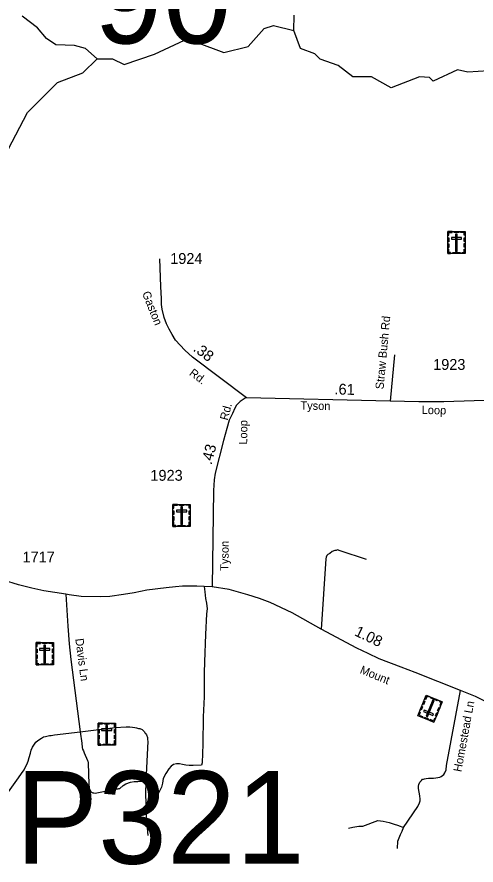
# Model space of a CAD drawing. Extents: x 2220236 to 2384410, y 720751 to 894131.
# Drawn here: x 2285379 to 2290663, y 778120 to 787885 of the extents above; entities that cross this region are included whole.
import ezdxf

# ---------------------------------------------------------------- set-up
doc = ezdxf.new("R2010")
doc.units = 0
for name, color, linetype in [('Exist Cultural Cemetery CELL', 7, 'Continuous'), ('Exist Hydrographic Creek Single Shore', 7, 'Continuous'), ('Exist Road Non-System Type 51', 7, 'Continuous'), ('Exist Road Non-System Type 51 Label', 7, 'Continuous'), ('Exist Road Secondary Mileage Hundredths English Label', 7, 'Continuous'), ('Exist Road Secondary Structure Pipe Number Label', 7, 'Continuous'), ('Exist Road Secondary Structure Standard Bridge Number Label', 7, 'Continuous'), ('Exist Road Secondary Type 41 Attributed', 7, 'Continuous'), ('Exist Road Secondary Type 51 Attributed', 7, 'Continuous'), ('Exist Road Secondary Type 51 Label', 7, 'Continuous'), ('Exist Road Secondary Type 51 Number Label', 7, 'Continuous')]:
    doc.layers.add(name, color=color, linetype=linetype)

msp = doc.modelspace()

# ---------------------------------------------------------------- linework, layer by layer
at = {"layer": 'Exist Cultural Cemetery CELL'}
for points in [[(2290338.3, 785414.9), (2290537.3, 785414.9), (2290537.3, 785160.3), (2290338.3, 785160.3)], [(2290338.3, 785371.6), (2290349.6, 785371.6), (2290349.6, 785403.8), (2290390.2, 785403.8), (2290390.2, 785414.9), (2290338.3, 785414.9)], [(2290412.3, 785414.9), (2290464.2, 785414.9), (2290464.2, 785403.5), (2290412.3, 785403.5)], [(2290447.3, 785385.6), (2290428.6, 785385.6), (2290428.6, 785182.8), (2290447.3, 785182.8)], [(2290537.4, 785371.6), (2290526.1, 785371.6), (2290526.1, 785403.8), (2290485.5, 785403.7), (2290485.5, 785414.9), (2290537.4, 785414.9)], [(2290338.2, 785297.5), (2290338.2, 785340.8), (2290349.6, 785340.8), (2290349.6, 785297.5)], [(2290338.2, 785230.2), (2290338.2, 785273.5), (2290349.6, 785273.5), (2290349.6, 785230.2)], [(2290379.1, 785346.9), (2290379.1, 785328.2), (2290496.8, 785328.2), (2290496.8, 785346.9)], [(2290526, 785298.5), (2290526, 785341.8), (2290537.4, 785341.8), (2290537.4, 785298.5)], [(2290526, 785232.6), (2290526, 785275.9), (2290537.4, 785275.9), (2290537.4, 785232.6)], [(2290371.3, 785160.3), (2290371.3, 785171.8), (2290349.3, 785171.8), (2290349.3, 785212.2), (2290338.2, 785212.2), (2290338.2, 785160.3)], [(2290395.7, 785171.8), (2290480.6, 785171.8), (2290480.6, 785160.4), (2290395.7, 785160.4)], [(2290504.2, 785160.3), (2290504.2, 785171.8), (2290526.2, 785171.8), (2290526.2, 785212.2), (2290537.3, 785212.2), (2290537.3, 785160.3)], [(2287174.7, 782273.4), (2287373.8, 782273.4), (2287373.8, 782018.7), (2287174.7, 782018.7)], [(2287174.7, 782230.1), (2287186, 782230.1), (2287186, 782262.2), (2287226.6, 782262.2), (2287226.6, 782273.4), (2287174.7, 782273.4)], [(2287248.7, 782273.3), (2287300.6, 782273.3), (2287300.6, 782261.9), (2287248.7, 782261.9)], [(2287283.7, 782244.1), (2287265, 782244.1), (2287265, 782041.3), (2287283.7, 782041.3)], [(2287373.8, 782230), (2287362.5, 782230), (2287362.5, 782262.2), (2287321.9, 782262.2), (2287321.9, 782273.3), (2287373.8, 782273.3)], [(2287174.6, 782088.7), (2287174.6, 782132), (2287186, 782132), (2287186, 782088.7)], [(2287174.7, 782155.9), (2287174.7, 782199.2), (2287186, 782199.2), (2287186, 782155.9)], [(2287215.5, 782205.3), (2287215.5, 782186.6), (2287333.2, 782186.6), (2287333.2, 782205.3)], [(2287362.4, 782156.9), (2287362.4, 782200.2), (2287373.8, 782200.2), (2287373.8, 782156.9)], [(2287362.4, 782091), (2287362.4, 782134.3), (2287373.8, 782134.3), (2287373.8, 782091)], [(2287207.8, 782018.8), (2287207.8, 782030.3), (2287185.8, 782030.3), (2287185.8, 782070.7), (2287174.6, 782070.7), (2287174.6, 782018.8)], [(2287340.6, 782018.7), (2287340.6, 782030.2), (2287362.6, 782030.2), (2287362.6, 782070.6), (2287373.8, 782070.6), (2287373.8, 782018.7)], [(2287232.1, 782030.2), (2287317, 782030.2), (2287317, 782018.8), (2287232.1, 782018.8)], [(2285599.3, 780681.5), (2285798.4, 780681.5), (2285798.4, 780426.9), (2285599.3, 780426.9)], [(2285599.3, 780638.2), (2285610.6, 780638.2), (2285610.6, 780670.4), (2285651.2, 780670.4), (2285651.2, 780681.5), (2285599.3, 780681.5)], [(2285673.4, 780681.5), (2285725.2, 780681.5), (2285725.2, 780670.1), (2285673.4, 780670.1)], [(2285798.5, 780638.2), (2285787.1, 780638.2), (2285787.1, 780670.4), (2285746.5, 780670.3), (2285746.5, 780681.5), (2285798.4, 780681.5)], [(2285599.3, 780564.1), (2285599.3, 780607.4), (2285610.7, 780607.4), (2285610.7, 780564.1)], [(2285640.1, 780613.5), (2285640.1, 780594.8), (2285757.8, 780594.8), (2285757.8, 780613.5)], [(2285708.3, 780652.2), (2285689.6, 780652.2), (2285689.6, 780449.4), (2285708.3, 780449.4)], [(2285787, 780565.1), (2285787, 780608.4), (2285798.4, 780608.4), (2285798.4, 780565.1)], [(2285632.4, 780427), (2285632.4, 780438.4), (2285610.4, 780438.4), (2285610.4, 780478.8), (2285599.2, 780478.8), (2285599.2, 780427)], [(2285599.3, 780496.8), (2285599.3, 780540.2), (2285610.6, 780540.2), (2285610.6, 780496.8)], [(2285765.2, 780426.9), (2285765.2, 780438.4), (2285787.2, 780438.4), (2285787.2, 780478.8), (2285798.4, 780478.8), (2285798.4, 780426.9)], [(2285787, 780499.2), (2285787, 780542.5), (2285798.4, 780542.5), (2285798.4, 780499.2)], [(2285656.7, 780438.4), (2285741.6, 780438.4), (2285741.6, 780427), (2285656.7, 780427)], [(2290178.5, 779764.7), (2289994.3, 779840.2), (2290090.9, 780075.8), (2290275.1, 780000.3)], [(2290074, 780004.7), (2290057.6, 779964.6), (2290047, 779968.9), (2290063.5, 780009)], [(2290121.6, 780063.3), (2290117.2, 780052.6), (2290096.8, 780061), (2290081.5, 780023.6), (2290071.2, 780027.8), (2290090.9, 780075.8)], [(2290088.8, 779833.2), (2290106.1, 779826.1), (2290183, 780013.7), (2290165.7, 780020.8)], [(2290217.6, 780011.5), (2290139.1, 780043.7), (2290143.4, 780054.2), (2290221.9, 780022)], [(2290244.5, 780012.8), (2290240.1, 780002.2), (2290260.5, 779993.9), (2290245.2, 779956.5), (2290255.5, 779952.2), (2290275.1, 780000.3)], [(2290049, 779943.7), (2290032.6, 779903.6), (2290022, 779907.9), (2290038.4, 779948)], [(2290166.6, 779843.2), (2290173.7, 779860.5), (2290064.7, 779905.1), (2290057.6, 779887.8)], [(2290248.6, 779935.6), (2290232.2, 779895.5), (2290221.7, 779899.8), (2290238.1, 779939.9)], [(2290010.7, 779880.4), (2290021.2, 779876.1), (2290009, 779846.3), (2290046.5, 779830.9), (2290042.3, 779820.6), (2289994.3, 779840.3)], [(2290110, 779792.8), (2290062.1, 779812.5), (2290066.4, 779823), (2290114.3, 779803.4)], [(2290195, 779804.8), (2290184.5, 779809.1), (2290172.3, 779779.3), (2290134.7, 779794.7), (2290130.5, 779784.4), (2290178.5, 779764.7)], [(2290223.1, 779873.4), (2290206.7, 779833.3), (2290196.1, 779837.7), (2290212.6, 779877.7)], [(2286312.5, 779755.5), (2286511.5, 779755.5), (2286511.5, 779500.8), (2286312.5, 779500.8)], [(2286312.5, 779712.2), (2286323.8, 779712.2), (2286323.8, 779744.3), (2286364.4, 779744.3), (2286364.4, 779755.5), (2286312.5, 779755.5)], [(2286386.5, 779755.4), (2286438.4, 779755.4), (2286438.4, 779744.1), (2286386.5, 779744.1)], [(2286421.5, 779726.2), (2286402.8, 779726.2), (2286402.8, 779523.4), (2286421.5, 779523.4)], [(2286511.6, 779712.1), (2286500.3, 779712.1), (2286500.3, 779744.3), (2286459.7, 779744.3), (2286459.7, 779755.4), (2286511.6, 779755.4)], [(2286312.4, 779638), (2286312.4, 779681.3), (2286323.8, 779681.3), (2286323.8, 779638)], [(2286312.4, 779570.8), (2286312.4, 779614.1), (2286323.8, 779614.1), (2286323.8, 779570.8)], [(2286353.3, 779687.4), (2286353.3, 779668.7), (2286471, 779668.7), (2286471, 779687.4)], [(2286500.2, 779639), (2286500.2, 779682.3), (2286511.6, 779682.3), (2286511.6, 779639)], [(2286500.2, 779573.1), (2286500.2, 779616.4), (2286511.6, 779616.4), (2286511.6, 779573.1)], [(2286345.5, 779500.9), (2286345.5, 779512.4), (2286323.5, 779512.4), (2286323.5, 779552.8), (2286312.4, 779552.8), (2286312.4, 779500.9)], [(2286369.9, 779512.3), (2286454.8, 779512.3), (2286454.8, 779500.9), (2286369.9, 779500.9)], [(2286478.4, 779500.8), (2286478.4, 779512.3), (2286500.4, 779512.3), (2286500.4, 779552.7), (2286511.5, 779552.7), (2286511.5, 779500.8)]]:
    msp.add_lwpolyline(points, close=True, dxfattribs=at)
at = {"layer": 'Exist Hydrographic Creek Single Shore'}
for points in [[(2286302.1, 787402.8), (2286168.2, 787523.6), (2286042.1, 787555.8), (2285826.2, 787563.5), (2285717.1, 787637.9), (2285616.2, 787761.3), (2285440.1, 787892.9)], [(2288565.1, 787730), (2288571.3, 787907)], [(2286302.1, 787402.8), (2286477.1, 787402.4), (2286611.2, 787337.4), (2286960.2, 787458.1), (2287308.1, 787618.2), (2287441.2, 787595.8), (2287759.2, 787474.4), (2288042.2, 787544), (2288223.1, 787753.5), (2288331.1, 787787.3), (2288565.1, 787730)], [(2292214.2, 786733.1), (2291879.2, 786903.9), (2291670.2, 786960.8), (2291468.3, 787191.2), (2290926.3, 787271.3), (2290568.3, 787249.1), (2290451.2, 787274.5), (2290169.2, 787145.9), (2290127.2, 787186.1), (2290011.1, 787195), (2289687.2, 787067.3), (2289461.2, 787196.5), (2289244.2, 787194.5), (2289076.1, 787325.9), (2288868.2, 787399.1), (2288809.1, 787459.3), (2288642.2, 787521.8), (2288565.1, 787730)], [(2285279.1, 786358), (2285500.2, 786786.3), (2285847.1, 787130.1), (2286137.1, 787242.2), (2286302.1, 787402.8)]]:
    msp.add_lwpolyline(points, dxfattribs=at)
at = {"layer": 'Exist Road Non-System Type 51'}
msp.add_line((2289725.1, 783994.8), (2289674.3, 783460.6), dxfattribs=at)
for points in [[(2289401.4, 781636.8), (2289098.6, 781738), (2289068.5, 781749.6), (2289052.6, 781743.5), (2289038.7, 781741.4), (2289006.7, 781731.1), (2288979, 781706.9), (2288959, 781696.7), (2288947.2, 781684.5), (2288939.4, 781666.5), (2288935.5, 781644.4), (2288882.2, 780837)], [(2287535.5, 781328.5), (2287542.6, 781266.6), (2287549.8, 781190.6), (2287560.7, 781134.6), (2287569.7, 781071.3), (2287562.5, 781013.4), (2287549.8, 780774.6), (2287539, 780461.6), (2287533.5, 780333.2), (2287533.5, 780056.4), (2287522.7, 779828.4), (2287517.3, 779513.7), (2287511.8, 779296.6), (2287502.8, 779270), (2287408.8, 779264.6), (2287361.8, 779264.6), (2287322, 779270), (2287284, 779279), (2287249.7, 779286.3), (2287213.5, 779284.5), (2287179.2, 779277.2), (2287152.1, 779259.1), (2287126.8, 779228.4), (2287094.2, 779174.1), (2287063.5, 779116.2), (2287054.4, 779062), (2287041.8, 779016.7), (2287012.9, 778955.2), (2286987.6, 778908.2), (2286940.5, 778839.4), (2286897.2, 778787), (2286863.9, 778736.3)], [(2285940.9, 781238.4), (2285964.3, 780870.8), (2285980.1, 780669.2), (2285997.9, 780487.3), (2286107.6, 779652.8)], [(2289829.8, 778552.8), (2289994.3, 778795.3), (2290014.2, 778837.8), (2290019.6, 778859.5), (2290021.4, 778879.4), (2290016, 778917.4), (2290008.8, 778960.8), (2290001.5, 779002.4), (2290001.5, 779027.7), (2290003.3, 779047.6), (2290016, 779074.8), (2290035.9, 779094.7), (2290048.5, 779107.3), (2290059.4, 779110.9), (2290070.8, 779112.3), (2290090.7, 779116.4), (2290114.7, 779118.9), (2290138.7, 779121.2), (2290174.6, 779119.7), (2290202.5, 779124.2), (2290224.7, 779127.7), (2290246.6, 779133.8), (2290262.6, 779140.1), (2290278.4, 779150.2), (2290290.9, 779164.5), (2290305.2, 779181.5), (2290317.9, 779215.9), (2290325.1, 779264.7), (2290485.8, 780130.6)], [(2286107.6, 779652.8), (2286511, 779704.5), (2286634.9, 779711.7), (2286678.9, 779712), (2286707, 779706.4), (2286734.9, 779704.7), (2286754.8, 779700.8), (2286779.1, 779692.9), (2286793, 779691.3), (2286819.2, 779679.5), (2286833.1, 779667.6), (2286845.2, 779653.8), (2286851.4, 779643.7), (2286859.5, 779635.9), (2286871.7, 779617.8), (2286881.9, 779588), (2286882.2, 779564), (2286884.4, 779544), (2286862.7, 779084.2)], [(2285150.3, 778788.1), (2285397, 779126.3), (2285432.5, 779172.5), (2285460.2, 779215), (2285477.8, 779253), (2285493.5, 779279.2), (2285509.1, 779317.3), (2285518.8, 779359.3), (2285534.4, 779407.6), (2285543.9, 779443.6), (2285557.6, 779477.7), (2285596.9, 779534), (2285618.8, 779556.2), (2285660.5, 779582.5), (2285684.4, 779594.8), (2285708.5, 779599.1), (2285752.1, 779613.4), (2285774.3, 779611.5), (2285812.2, 779618), (2286107.6, 779652.8)], [(2286107.6, 779652.8), (2286125, 779522.9), (2286129.3, 779473), (2286133.5, 779453.2), (2286143.7, 779435.2), (2286151.9, 779413.2), (2286192.7, 779325.8), (2286194.8, 779315.7), (2286196.9, 779297.7), (2286205.3, 779048), (2286209.7, 779017.9), (2286209.6, 779005.9), (2286219.9, 778982.1), (2286225.9, 778972.2), (2286236.1, 778960.2), (2286250.3, 778950.5), (2286264.3, 778950.6), (2286278.2, 778948.7), (2286298.3, 778950.9), (2286527.6, 778996.9), (2286543.6, 778997.2), (2286551.6, 779001.2), (2286563.5, 779003.4), (2286601.3, 779035.6), (2286631.1, 779054), (2286686.7, 779076.4), (2286726.7, 779082.8), (2286770.7, 779083.3), (2286812.7, 779087.6), (2286862.7, 779084.2)], [(2286862.7, 779084.2), (2286860, 778936.1), (2286863, 778832.3), (2286863.9, 778736.3)], [(2286863.9, 778736.3), (2286864.4, 778686.3), (2286886.6, 778460.7)], [(2289195.2, 778543.8), (2289245.8, 778558.3), (2289312.7, 778569.1), (2289359.7, 778567.3), (2289533.3, 778634.3), (2289594.7, 778627), (2289663.4, 778608.9), (2289719.5, 778592.6), (2289759.3, 778580), (2289791.8, 778567.3), (2289829.8, 778552.8)], [(2289760.6, 778309.7), (2289764.7, 778393.6), (2289795.4, 778473.2), (2289811.7, 778511.2), (2289829.8, 778552.8)]]:
    msp.add_lwpolyline(points, dxfattribs=at)
at = {"layer": 'Exist Road Secondary Type 41 Attributed'}
msp.add_lwpolyline([(2288022.6, 783500.9), (2287398.5, 783968.9), (2287309.7, 784048.1), (2287204.8, 784165), (2287164.2, 784230.6), (2287129.6, 784290.1), (2287101.1, 784351.9), (2287072.4, 784423.7), (2287051.4, 784521.3), (2287042.9, 784575.3), (2287042.3, 784641.2), (2287035, 784783.2), (2287024, 785100.9)], dxfattribs=at)
at = {"layer": 'Exist Road Secondary Type 51 Attributed'}
for points in [[(2288022.6, 783500.9), (2288006.7, 783494.8), (2287970.9, 783474.6), (2287949.1, 783456.2), (2287907.5, 783415.9), (2287887.7, 783379.7), (2287858.3, 783319.6), (2287823.1, 783243.3), (2287794.1, 783144.9), (2287757.3, 783008.7), (2287659, 782633.9), (2287647.6, 782555.9), (2287640.8, 782431.9), (2287625.3, 781324.2)], [(2291248.7, 783556), (2291185.5, 783528.8), (2291122.2, 783505.3), (2290992, 783476.4), (2290293.9, 783452.4), (2290004, 783453.6), (2289674.3, 783460.6), (2288022.6, 783500.9)], [(2287625.3, 781324.2), (2287535.5, 781328.5), (2287449.2, 781332.6), (2287338.3, 781332.7), (2287284, 781330.8), (2287204.5, 781325.4), (2287096, 781312.8), (2286872, 781285.2), (2286726.4, 781253.8), (2286604.6, 781234.7), (2286448.8, 781213.3), (2286335, 781210.1), (2286117.1, 781212.2), (2285978.9, 781230.8), (2285940.9, 781238.4), (2285814.7, 781259.2), (2285686.6, 781278.1), (2285548.4, 781308.7), (2285396.1, 781345.3), (2285223.6, 781399.6)], [(2290766, 780007.5), (2290655.8, 780061.8), (2290541.9, 780108.8), (2290485.8, 780130.6), (2289961.5, 780337.7), (2289800.6, 780397.4), (2289549.3, 780493.3), (2289422.8, 780554.8), (2289290.8, 780618.1), (2288882.2, 780837), (2288547.8, 781023.3), (2288294.7, 781144.5), (2288169.9, 781187.9), (2288036.1, 781233.2), (2287821, 781291.1), (2287625.3, 781324.2)]]:
    msp.add_lwpolyline(points, dxfattribs=at)

# ---------------------------------------------------------------- texts
at = {"layer": 'Exist Road Non-System Type 51 Label'}
for s, rotation, p in [('Straw Bush Rd', 84.71245, (2289598.4, 783594.3)), ('Davis Ln', 277.48798, (2286050.2, 780723.9)), ('Homestead Ln', 79.53942, (2290494.3, 779187.4))]:
    msp.add_text(s, height=95, rotation=rotation, dxfattribs=at).set_placement(p)
at = {"layer": 'Exist Road Secondary Mileage Hundredths English Label'}
for s, rotation, p in [('.38', 323.13463, (2287398.5, 784047.1)), ('.61', 358.60236, (2289033, 783538.8)), ('.43', 75.30377, (2287617.6, 782722.4)), ('1.08', 334.37011, (2289255.1, 780768))]:
    msp.add_text(s, height=125, rotation=rotation, dxfattribs=at).set_placement(p)
at = {"layer": 'Exist Road Secondary Structure Pipe Number Label'}
msp.add_text('P321', height=1066.27, dxfattribs=at).set_placement((2285361.4, 778135.6))
at = {"layer": 'Exist Road Secondary Structure Standard Bridge Number Label'}
msp.add_text('90', height=1066.27, dxfattribs=at).set_placement((2286264.7, 787580.2))
at = {"layer": 'Exist Road Secondary Type 51 Label'}
for s, rotation, p in [('Gaston', 291.78651, (2286817.5, 784704.9)), ('Rd.', 323.13463, (2287354.3, 783768.2)), ('Rd.', 75.30377, (2287804.4, 783234.4)), ('Tyson', 358.60236, (2288640.8, 783365.8)), ('Loop', 358.78348, (2290036.7, 783314.1)), ('Loop', 89.19838, (2288028.3, 782960.2)), ('Tyson', 89.19838, (2287813.1, 781507.1)), ('Mount', 337.62443, (2289319.1, 780332.4))]:
    msp.add_text(s, height=95, rotation=rotation, dxfattribs=at).set_placement(p)
at = {"layer": 'Exist Road Secondary Type 51 Number Label'}
for s, p in [('1924', (2287142.8, 785041.3)), ('1923', (2290169.6, 783821.7)), ('1923', (2286914.6, 782544.8)), ('1717', (2285442.5, 781604.1))]:
    msp.add_text(s, height=125, dxfattribs=at).set_placement(p)

doc.saveas('drawing.dxf')
